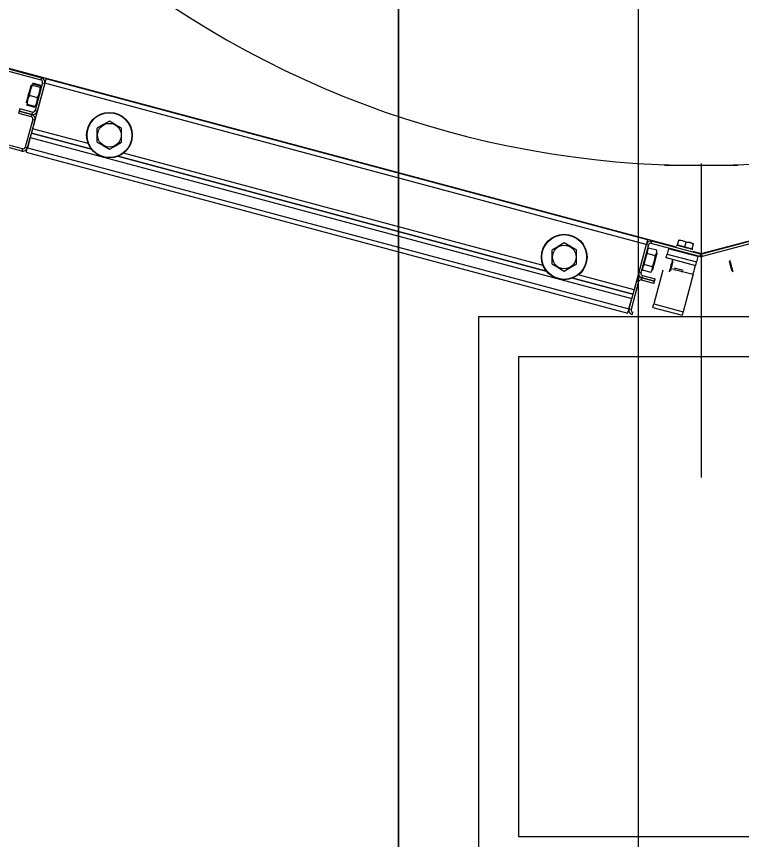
# Model space of a CAD drawing. Extents: x -264205 to -263659, y -1242401 to -1241986.
# Drawn here: x -263909.282 to -263908.828, y -1242207.745 to -1242207.23 of the extents above; entities that cross this region are included whole.
import ezdxf

# ---------------------------------------------------------------- set-up
doc = ezdxf.new("R2010")
doc.units = 0
doc.layers.add('PROJEKT_OBRUBNIKY_KOMUNIKACIE', color=7, linetype='Continuous')
doc.layers.add('SITUACIA_DSP_2D', color=7, linetype='Continuous')

msp = doc.modelspace()

# ---------------------------------------------------------------- linework, layer by layer
at = {"layer": 'PROJEKT_OBRUBNIKY_KOMUNIKACIE'}
msp.add_lwpolyline([(-263794.89278, -1242227.38224), (-263808.96776, -1242241.45725), (-263894.96779, -1242241.45725), (-263909.04274, -1242227.38224), (-263909.04274, -1242196.33267), (-263914.14281, -1242196.33267), (-263914.14281, -1242132.43268), (-263909.04274, -1242132.43268), (-263909.04274, -1242101.38224), (-263894.96779, -1242087.30722), (-263808.96776, -1242087.30722), (-263794.89278, -1242101.38224), (-263794.89278, -1242227.38224)], dxfattribs=at)
at = {"layer": 'SITUACIA_DSP_2D'}
for p, q in [((-263909.04279, -1242227.38224), (-263909.04279, -1242196.33267)), ((-263908.89279, -1242226.99539), (-263908.89279, -1242203.33224)), ((-263909.35278, -1242207.24644), (-263909.26652, -1242207.26955)), ((-263909.35241, -1242207.24506), (-263909.26615, -1242207.26817)), ((-263909.30411, -1242207.25754), (-263908.86916, -1242207.37408)), ((-263908.85358, -1242207.37826), (-263908.40305, -1242207.25754)), ((-263909.27182, -1242207.27215), (-263909.27227, -1242207.2724)), ((-263909.27227, -1242207.2724), (-263909.2722, -1242207.27281)), ((-263909.26671, -1242207.27352), (-263909.27182, -1242207.27215)), ((-263909.26413, -1242207.27166), (-263909.27176, -1242207.30011)), ((-263909.26657, -1242207.27297), (-263909.27167, -1242207.2716)), ((-263909.26551, -1242207.27129), (-263909.27018, -1242207.28873)), ((-263909.26413, -1242207.27166), (-263909.26881, -1242207.2891)), ((-263909.26615, -1242207.26817), (-263909.26652, -1242207.26955)), ((-263909.26551, -1242207.27129), (-263909.26413, -1242207.27166)), ((-263909.26399, -1242207.27113), (-263909.26413, -1242207.27166)), ((-263908.88791, -1242207.37247), (-263909.26413, -1242207.27166)), ((-263909.26385, -1242207.27061), (-263909.26399, -1242207.27113)), ((-263909.26372, -1242207.27013), (-263909.26385, -1242207.27061)), ((-263909.26361, -1242207.26972), (-263909.26372, -1242207.27013)), ((-263909.26352, -1242207.26937), (-263909.26361, -1242207.26972)), ((-263909.26345, -1242207.26912), (-263909.26352, -1242207.26937)), ((-263909.26341, -1242207.26896), (-263909.26345, -1242207.26912)), ((-263909.2634, -1242207.26891), (-263909.26341, -1242207.26896)), ((-263908.88717, -1242207.36972), (-263909.2634, -1242207.26891)), ((-263909.27402, -1242207.2781), (-263909.27366, -1242207.27675)), ((-263909.27311, -1242207.27553), (-263909.27367, -1242207.2783)), ((-263909.27366, -1242207.27675), (-263909.27332, -1242207.27549)), ((-263909.27332, -1242207.27549), (-263909.27304, -1242207.27442)), ((-263909.27205, -1242207.273), (-263909.27311, -1242207.27553)), ((-263909.27304, -1242207.27442), (-263909.27281, -1242207.27359)), ((-263909.27281, -1242207.27359), (-263909.27267, -1242207.27306)), ((-263909.27267, -1242207.27306), (-263909.27262, -1242207.27286)), ((-263909.27262, -1242207.27286), (-263909.27262, -1242207.27286)), ((-263909.2722, -1242207.27281), (-263909.27205, -1242207.273)), ((-263909.26694, -1242207.27437), (-263909.27205, -1242207.273)), ((-263909.26758, -1242207.27818), (-263909.26702, -1242207.27541)), ((-263909.26702, -1242207.27541), (-263909.26694, -1242207.27437)), ((-263909.26694, -1242207.27437), (-263909.26649, -1242207.27411)), ((-263909.26656, -1242207.2737), (-263909.26671, -1242207.27352)), ((-263909.26652, -1242207.27356), (-263909.26657, -1242207.27297)), ((-263909.26649, -1242207.27411), (-263909.26656, -1242207.2737)), ((-263909.26655, -1242207.27375), (-263909.26652, -1242207.27356)), ((-263909.27546, -1242207.28348), (-263909.27529, -1242207.28284)), ((-263909.27529, -1242207.28284), (-263909.27504, -1242207.28192)), ((-263909.27487, -1242207.28205), (-263909.2752, -1242207.28428)), ((-263909.27504, -1242207.28192), (-263909.27474, -1242207.28077)), ((-263909.2741, -1242207.28), (-263909.27487, -1242207.28205)), ((-263909.27474, -1242207.28077), (-263909.27439, -1242207.27947)), ((-263909.27439, -1242207.27947), (-263909.27402, -1242207.2781)), ((-263909.27375, -1242207.27934), (-263909.2741, -1242207.28)), ((-263909.27367, -1242207.2783), (-263909.27375, -1242207.27934)), ((-263909.26864, -1242207.28071), (-263909.27375, -1242207.27934)), ((-263909.26904, -1242207.28368), (-263909.26867, -1242207.28146)), ((-263909.26867, -1242207.28146), (-263909.26864, -1242207.28071)), ((-263909.26864, -1242207.28071), (-263909.26758, -1242207.27818)), ((-263909.27973, -1242207.28765), (-263909.2801, -1242207.28902)), ((-263909.27193, -1242207.28974), (-263909.27973, -1242207.28765)), ((-263909.27556, -1242207.28382), (-263909.27555, -1242207.28379)), ((-263909.27555, -1242207.28379), (-263909.27546, -1242207.28348)), ((-263909.27538, -1242207.28457), (-263909.27541, -1242207.28479)), ((-263909.27541, -1242207.28479), (-263909.27536, -1242207.28538)), ((-263909.27026, -1242207.28675), (-263909.27536, -1242207.28538)), ((-263909.2752, -1242207.28428), (-263909.27522, -1242207.28484)), ((-263909.27011, -1242207.28621), (-263909.27522, -1242207.28484)), ((-263909.27011, -1242207.28621), (-263909.26985, -1242207.28571)), ((-263909.26989, -1242207.28612), (-263909.27011, -1242207.28621)), ((-263909.26974, -1242207.28595), (-263909.26989, -1242207.28612)), ((-263909.26985, -1242207.28571), (-263909.26904, -1242207.28368)), ((-263909.27844, -1242207.31405), (-263909.3647, -1242207.29094)), ((-263909.27807, -1242207.31268), (-263909.36433, -1242207.28957)), ((-263909.2801, -1242207.28902), (-263909.28047, -1242207.2904)), ((-263909.28047, -1242207.2904), (-263909.27267, -1242207.29249)), ((-263909.2723, -1242207.29111), (-263909.2801, -1242207.28902)), ((-263909.2801, -1242207.28902), (-263909.2723, -1242207.29111)), ((-263909.2723, -1242207.29111), (-263909.27267, -1242207.29249)), ((-263909.27193, -1242207.28974), (-263909.2723, -1242207.29111)), ((-263909.26881, -1242207.2891), (-263909.27018, -1242207.28873)), ((-263909.27166, -1242207.29424), (-263909.27633, -1242207.31167)), ((-263909.27028, -1242207.2946), (-263909.27495, -1242207.31204)), ((-263909.27166, -1242207.29424), (-263909.27028, -1242207.2946)), ((-263909.22741, -1242207.29753), (-263909.23126, -1242207.29976)), ((-263909.22366, -1242207.29537), (-263909.22741, -1242207.29753)), ((-263909.21981, -1242207.29759), (-263909.22366, -1242207.29537)), ((-263909.21606, -1242207.29976), (-263909.21981, -1242207.29759)), ((-263909.23487, -1242207.31294), (-263909.27249, -1242207.30286)), ((-263909.27249, -1242207.30286), (-263909.23487, -1242207.31294)), ((-263909.23689, -1242207.30945), (-263909.27176, -1242207.30011)), ((-263909.23126, -1242207.30086), (-263909.23126, -1242207.29976)), ((-263909.23126, -1242207.30474), (-263909.23126, -1242207.30086)), ((-263909.21606, -1242207.30086), (-263909.21606, -1242207.29976)), ((-263909.21606, -1242207.30474), (-263909.21606, -1242207.30086)), ((-263909.27495, -1242207.31204), (-263909.27323, -1242207.30562)), ((-263909.27323, -1242207.30562), (-263908.897, -1242207.40643)), ((-263909.23126, -1242207.30853), (-263909.23126, -1242207.30474)), ((-263909.23126, -1242207.30853), (-263909.22752, -1242207.3107)), ((-263909.21992, -1242207.31076), (-263909.21606, -1242207.30853)), ((-263909.21606, -1242207.30853), (-263909.21606, -1242207.30474)), ((-263909.27807, -1242207.31268), (-263909.27844, -1242207.31405)), ((-263909.27495, -1242207.31204), (-263909.27633, -1242207.31167)), ((-263909.27547, -1242207.31399), (-263909.27536, -1242207.31357)), ((-263909.27536, -1242207.31357), (-263909.27524, -1242207.31309)), ((-263909.27524, -1242207.31309), (-263909.2751, -1242207.31258)), ((-263909.2751, -1242207.31258), (-263909.27495, -1242207.31204)), ((-263909.27495, -1242207.31204), (-263908.89872, -1242207.41285)), ((-263909.22752, -1242207.3107), (-263909.22366, -1242207.31292)), ((-263909.22366, -1242207.31292), (-263909.21992, -1242207.31076)), ((-263909.27569, -1242207.31479), (-263909.27568, -1242207.31474)), ((-263909.27569, -1242207.31479), (-263908.89946, -1242207.4156)), ((-263909.27568, -1242207.31474), (-263909.27563, -1242207.31458)), ((-263909.27563, -1242207.31458), (-263909.27557, -1242207.31433)), ((-263909.27557, -1242207.31433), (-263909.27547, -1242207.31399)), ((-263908.95041, -1242207.38917), (-263909.21835, -1242207.31737)), ((-263909.21835, -1242207.31737), (-263908.95041, -1242207.38917)), ((-263908.95242, -1242207.38568), (-263909.21486, -1242207.31535)), ((-263908.83064, -1242207.32313), (-263908.87652, -1242207.32313)), ((-263908.85358, -1242207.32179), (-263908.85358, -1242207.51844)), ((-263908.88729, -1242207.37018), (-263908.88738, -1242207.37053)), ((-263908.88722, -1242207.36993), (-263908.88729, -1242207.37018)), ((-263908.88718, -1242207.36977), (-263908.88722, -1242207.36993)), ((-263908.88717, -1242207.36972), (-263908.88718, -1242207.36977)), ((-263908.8683, -1242207.37271), (-263908.86751, -1242207.36976)), ((-263908.86751, -1242207.36976), (-263908.86745, -1242207.36954)), ((-263908.86512, -1242207.37016), (-263908.86751, -1242207.36976)), ((-263908.86751, -1242207.36976), (-263908.86519, -1242207.37014)), ((-263908.86745, -1242207.36954), (-263908.86745, -1242207.36956)), ((-263908.86519, -1242207.37014), (-263908.86292, -1242207.37099)), ((-263908.86292, -1242207.37099), (-263908.86512, -1242207.37016)), ((-263908.94294, -1242207.37375), (-263908.9468, -1242207.37598)), ((-263908.9392, -1242207.37159), (-263908.94294, -1242207.37375)), ((-263908.93534, -1242207.37382), (-263908.9392, -1242207.37159)), ((-263908.9316, -1242207.37598), (-263908.93534, -1242207.37382)), ((-263908.88791, -1242207.37247), (-263908.89553, -1242207.40092)), ((-263908.88791, -1242207.37247), (-263908.89258, -1242207.38991)), ((-263908.88653, -1242207.37284), (-263908.8912, -1242207.39028)), ((-263908.88776, -1242207.37194), (-263908.88791, -1242207.37247)), ((-263908.88791, -1242207.37247), (-263908.88653, -1242207.37284)), ((-263908.88762, -1242207.37142), (-263908.88776, -1242207.37194)), ((-263908.8875, -1242207.37094), (-263908.88762, -1242207.37142)), ((-263908.88738, -1242207.37053), (-263908.8875, -1242207.37094)), ((-263908.88645, -1242207.37482), (-263908.8872, -1242207.37615)), ((-263908.88135, -1242207.37619), (-263908.88645, -1242207.37482)), ((-263908.88478, -1242207.37183), (-263908.88442, -1242207.37046)), ((-263908.85432, -1242207.38), (-263908.88478, -1242207.37183)), ((-263908.85395, -1242207.37862), (-263908.88442, -1242207.37046)), ((-263908.87399, -1242207.37522), (-263908.87488, -1242207.37852)), ((-263908.85564, -1242207.38014), (-263908.87399, -1242207.37522)), ((-263908.86871, -1242207.37309), (-263908.86888, -1242207.37305)), ((-263908.86821, -1242207.37323), (-263908.86871, -1242207.37309)), ((-263908.8683, -1242207.37271), (-263908.86371, -1242207.37394)), ((-263908.8674, -1242207.37344), (-263908.86821, -1242207.37323)), ((-263908.86636, -1242207.37372), (-263908.8674, -1242207.37344)), ((-263908.86514, -1242207.37405), (-263908.86636, -1242207.37372)), ((-263908.86383, -1242207.3744), (-263908.86514, -1242207.37405)), ((-263908.86253, -1242207.37475), (-263908.86383, -1242207.3744)), ((-263908.86371, -1242207.37394), (-263908.86292, -1242207.37099)), ((-263908.86371, -1242207.37394), (-263908.85912, -1242207.37517)), ((-263908.86053, -1242207.37139), (-263908.86292, -1242207.37099)), ((-263908.86292, -1242207.37099), (-263908.8606, -1242207.37137)), ((-263908.86131, -1242207.37508), (-263908.86253, -1242207.37475)), ((-263908.86027, -1242207.37536), (-263908.86131, -1242207.37508)), ((-263908.8606, -1242207.37137), (-263908.85833, -1242207.37222)), ((-263908.85833, -1242207.37222), (-263908.86053, -1242207.37139)), ((-263908.85946, -1242207.37557), (-263908.86027, -1242207.37536)), ((-263908.85896, -1242207.37571), (-263908.85946, -1242207.37557)), ((-263908.85912, -1242207.37517), (-263908.85833, -1242207.37222)), ((-263908.85833, -1242207.37222), (-263908.85827, -1242207.372)), ((-263908.85827, -1242207.372), (-263908.85828, -1242207.37202)), ((-263908.82275, -1242207.37046), (-263908.85321, -1242207.37862)), ((-263908.82238, -1242207.37183), (-263908.85284, -1242207.38)), ((-263908.9468, -1242207.37708), (-263908.9468, -1242207.37598)), ((-263908.9468, -1242207.38097), (-263908.9468, -1242207.37708)), ((-263908.9316, -1242207.37708), (-263908.9316, -1242207.37598)), ((-263908.9316, -1242207.38097), (-263908.9316, -1242207.37708)), ((-263908.88777, -1242207.37911), (-263908.88869, -1242207.38169)), ((-263908.88738, -1242207.37827), (-263908.88777, -1242207.37911)), ((-263908.8872, -1242207.37615), (-263908.88742, -1242207.37768)), ((-263908.88742, -1242207.37768), (-263908.88738, -1242207.37827)), ((-263908.88227, -1242207.37964), (-263908.88738, -1242207.37827)), ((-263908.88286, -1242207.38333), (-263908.88235, -1242207.38056)), ((-263908.88235, -1242207.38056), (-263908.88227, -1242207.37964)), ((-263908.88227, -1242207.37964), (-263908.88153, -1242207.37831)), ((-263908.88192, -1242207.38059), (-263908.88226, -1242207.38187)), ((-263908.88162, -1242207.37948), (-263908.88192, -1242207.38059)), ((-263908.88139, -1242207.3786), (-263908.88162, -1242207.37948)), ((-263908.88153, -1242207.37831), (-263908.8813, -1242207.37678)), ((-263908.88123, -1242207.37802), (-263908.88139, -1242207.3786)), ((-263908.8813, -1242207.37678), (-263908.88135, -1242207.37619)), ((-263908.88116, -1242207.37776), (-263908.88123, -1242207.37802)), ((-263908.88116, -1242207.37775), (-263908.88116, -1242207.37776)), ((-263908.87547, -1242207.38072), (-263908.87549, -1242207.38083)), ((-263908.87547, -1242207.38072), (-263908.87546, -1242207.38068)), ((-263908.87547, -1242207.38072), (-263908.85711, -1242207.38564)), ((-263908.87546, -1242207.38068), (-263908.87542, -1242207.38056)), ((-263908.87542, -1242207.38056), (-263908.87537, -1242207.38035)), ((-263908.87537, -1242207.38035), (-263908.87529, -1242207.38008)), ((-263908.87529, -1242207.38008), (-263908.8752, -1242207.37975)), ((-263908.8752, -1242207.37975), (-263908.8751, -1242207.37937)), ((-263908.8751, -1242207.37937), (-263908.87499, -1242207.37895)), ((-263908.87499, -1242207.37895), (-263908.87488, -1242207.37852)), ((-263908.87488, -1242207.37852), (-263908.85652, -1242207.38344)), ((-263908.85906, -1242207.37679), (-263908.85358, -1242207.37826)), ((-263908.85879, -1242207.37575), (-263908.85896, -1242207.37571)), ((-263908.85564, -1242207.38014), (-263908.85652, -1242207.38344)), ((-263908.85395, -1242207.37862), (-263908.85432, -1242207.38)), ((-263908.85284, -1242207.38), (-263908.85321, -1242207.37862)), ((-263908.9468, -1242207.38476), (-263908.9468, -1242207.38097)), ((-263908.9468, -1242207.38476), (-263908.94305, -1242207.38692)), ((-263908.93545, -1242207.38698), (-263908.9316, -1242207.38476)), ((-263908.9316, -1242207.38476), (-263908.9316, -1242207.38097)), ((-263908.88922, -1242207.38516), (-263908.88996, -1242207.38648)), ((-263908.88917, -1242207.38446), (-263908.88922, -1242207.38516)), ((-263908.88412, -1242207.38652), (-263908.88922, -1242207.38516)), ((-263908.88869, -1242207.38169), (-263908.88917, -1242207.38446)), ((-263908.88382, -1242207.3859), (-263908.88286, -1242207.38333)), ((-263908.88333, -1242207.38587), (-263908.88363, -1242207.38699)), ((-263908.88299, -1242207.3846), (-263908.88333, -1242207.38587)), ((-263908.88263, -1242207.38323), (-263908.88299, -1242207.3846)), ((-263908.88226, -1242207.38187), (-263908.88263, -1242207.38323)), ((-263908.87558, -1242207.38114), (-263908.87559, -1242207.38118)), ((-263908.87549, -1242207.38083), (-263908.87558, -1242207.38114)), ((-263908.87248, -1242207.38557), (-263908.87277, -1242207.38666)), ((-263908.8722, -1242207.38451), (-263908.87248, -1242207.38557)), ((-263908.87195, -1242207.38357), (-263908.8722, -1242207.38451)), ((-263908.87199, -1242207.38647), (-263908.87172, -1242207.38549)), ((-263908.87175, -1242207.38284), (-263908.87195, -1242207.38357)), ((-263908.87163, -1242207.38239), (-263908.87175, -1242207.38284)), ((-263908.87172, -1242207.38549), (-263908.87148, -1242207.38458)), ((-263908.87159, -1242207.38225), (-263908.87163, -1242207.38239)), ((-263908.87148, -1242207.38458), (-263908.87128, -1242207.38383)), ((-263908.87128, -1242207.38383), (-263908.87114, -1242207.38333)), ((-263908.87114, -1242207.38333), (-263908.87109, -1242207.38313)), ((-263908.87109, -1242207.38313), (-263908.87109, -1242207.38313)), ((-263908.85723, -1242207.38606), (-263908.85714, -1242207.38575)), ((-263908.85714, -1242207.38575), (-263908.85711, -1242207.38564)), ((-263908.8571, -1242207.3856), (-263908.85711, -1242207.38564)), ((-263908.85707, -1242207.38547), (-263908.8571, -1242207.3856)), ((-263908.85701, -1242207.38527), (-263908.85707, -1242207.38547)), ((-263908.85694, -1242207.385), (-263908.85701, -1242207.38527)), ((-263908.85685, -1242207.38466), (-263908.85694, -1242207.385)), ((-263908.85675, -1242207.38428), (-263908.85685, -1242207.38466)), ((-263908.85664, -1242207.38387), (-263908.85675, -1242207.38428)), ((-263908.85652, -1242207.38344), (-263908.85664, -1242207.38387)), ((-263908.83607, -1242207.38313), (-263908.83607, -1242207.38313)), ((-263908.83607, -1242207.38313), (-263908.83601, -1242207.38337)), ((-263908.83601, -1242207.38337), (-263908.83586, -1242207.3839)), ((-263908.83586, -1242207.3839), (-263908.83566, -1242207.38467)), ((-263908.83566, -1242207.38467), (-263908.83541, -1242207.3856)), ((-263908.83556, -1242207.38226), (-263908.83557, -1242207.38225)), ((-263908.8355, -1242207.38251), (-263908.83556, -1242207.38226)), ((-263908.83535, -1242207.38306), (-263908.8355, -1242207.38251)), ((-263908.83541, -1242207.3856), (-263908.83515, -1242207.38658)), ((-263908.83514, -1242207.38386), (-263908.83535, -1242207.38306)), ((-263908.83487, -1242207.38485), (-263908.83514, -1242207.38386)), ((-263908.83458, -1242207.38593), (-263908.83487, -1242207.38485)), ((-263908.94305, -1242207.38692), (-263908.9392, -1242207.38914)), ((-263908.9392, -1242207.38914), (-263908.93545, -1242207.38698)), ((-263908.8912, -1242207.39028), (-263908.89258, -1242207.38991)), ((-263908.88996, -1242207.38648), (-263908.89019, -1242207.38801)), ((-263908.89019, -1242207.38801), (-263908.89014, -1242207.3886)), ((-263908.88504, -1242207.38997), (-263908.89014, -1242207.3886)), ((-263908.88504, -1242207.38997), (-263908.8843, -1242207.38864)), ((-263908.8843, -1242207.38864), (-263908.88407, -1242207.38711)), ((-263908.88412, -1242207.38652), (-263908.88382, -1242207.3859)), ((-263908.88407, -1242207.38711), (-263908.88412, -1242207.38652)), ((-263908.88402, -1242207.38845), (-263908.88409, -1242207.3887)), ((-263908.88409, -1242207.3887), (-263908.88409, -1242207.38871)), ((-263908.88387, -1242207.38786), (-263908.88402, -1242207.38845)), ((-263908.88363, -1242207.38699), (-263908.88387, -1242207.38786)), ((-263908.87756, -1242207.38852), (-263908.88324, -1242207.40972)), ((-263908.87355, -1242207.38954), (-263908.87356, -1242207.38959)), ((-263908.87345, -1242207.38919), (-263908.87355, -1242207.38954)), ((-263908.87328, -1242207.38856), (-263908.87345, -1242207.38919)), ((-263908.87305, -1242207.38769), (-263908.87328, -1242207.38856)), ((-263908.87277, -1242207.38666), (-263908.87305, -1242207.38769)), ((-263908.87269, -1242207.38909), (-263908.87268, -1242207.38907)), ((-263908.87268, -1242207.38907), (-263908.87261, -1242207.38879)), ((-263908.87261, -1242207.38879), (-263908.87245, -1242207.38821)), ((-263908.87245, -1242207.38821), (-263908.87224, -1242207.38742)), ((-263908.87226, -1242207.38749), (-263908.87012, -1242207.38806)), ((-263908.87224, -1242207.38742), (-263908.87199, -1242207.38647)), ((-263908.8701, -1242207.38743), (-263908.87027, -1242207.38739)), ((-263908.86962, -1242207.38756), (-263908.8701, -1242207.38743)), ((-263908.86985, -1242207.38852), (-263908.87002, -1242207.38848)), ((-263908.86936, -1242207.38865), (-263908.86985, -1242207.38852)), ((-263908.86889, -1242207.38776), (-263908.86962, -1242207.38756)), ((-263908.86863, -1242207.38885), (-263908.86936, -1242207.38865)), ((-263908.86799, -1242207.388), (-263908.86889, -1242207.38776)), ((-263908.86777, -1242207.38908), (-263908.86863, -1242207.38885)), ((-263908.86703, -1242207.38825), (-263908.86799, -1242207.388)), ((-263908.8669, -1242207.38931), (-263908.86777, -1242207.38908)), ((-263908.86614, -1242207.38849), (-263908.86703, -1242207.38825)), ((-263908.86617, -1242207.38951), (-263908.8669, -1242207.38931)), ((-263908.86568, -1242207.38964), (-263908.86617, -1242207.38951)), ((-263908.8654, -1242207.38869), (-263908.86614, -1242207.38849)), ((-263908.86551, -1242207.38969), (-263908.86568, -1242207.38964)), ((-263908.86493, -1242207.38882), (-263908.8654, -1242207.38869)), ((-263908.86522, -1242207.38937), (-263908.85859, -1242207.39115)), ((-263908.86476, -1242207.38886), (-263908.86493, -1242207.38882)), ((-263908.85859, -1242207.39115), (-263908.8583, -1242207.39007)), ((-263908.8583, -1242207.39007), (-263908.85802, -1242207.38904)), ((-263908.85802, -1242207.38904), (-263908.85777, -1242207.38809)), ((-263908.85777, -1242207.38809), (-263908.85755, -1242207.38725)), ((-263908.85755, -1242207.38725), (-263908.85736, -1242207.38657)), ((-263908.85736, -1242207.38657), (-263908.85723, -1242207.38606)), ((-263908.83515, -1242207.38658), (-263908.8349, -1242207.38751)), ((-263908.8349, -1242207.38751), (-263908.83469, -1242207.38829)), ((-263908.83469, -1242207.38829), (-263908.83454, -1242207.38883)), ((-263908.83429, -1242207.38701), (-263908.83458, -1242207.38593)), ((-263908.83454, -1242207.38883), (-263908.83448, -1242207.38908)), ((-263908.83448, -1242207.38908), (-263908.83447, -1242207.38909)), ((-263908.83403, -1242207.38799), (-263908.83429, -1242207.38701)), ((-263908.83381, -1242207.3888), (-263908.83403, -1242207.38799)), ((-263908.83367, -1242207.38934), (-263908.83381, -1242207.3888)), ((-263908.8336, -1242207.38958), (-263908.83367, -1242207.38934)), ((-263908.8336, -1242207.38959), (-263908.8336, -1242207.38958)), ((-263908.89627, -1242207.40367), (-263908.93389, -1242207.39359)), ((-263908.93389, -1242207.39359), (-263908.89627, -1242207.40367)), ((-263908.89553, -1242207.40092), (-263908.9304, -1242207.39158)), ((-263908.89405, -1242207.39541), (-263908.89872, -1242207.41285)), ((-263908.89268, -1242207.39578), (-263908.89735, -1242207.41322)), ((-263908.89405, -1242207.39541), (-263908.89268, -1242207.39578)), ((-263908.89093, -1242207.39478), (-263908.89056, -1242207.3934)), ((-263908.88313, -1242207.39687), (-263908.89093, -1242207.39478)), ((-263908.89056, -1242207.3934), (-263908.89019, -1242207.39202)), ((-263908.89056, -1242207.3934), (-263908.88276, -1242207.39549)), ((-263908.88276, -1242207.39549), (-263908.89056, -1242207.3934)), ((-263908.89019, -1242207.39202), (-263908.88239, -1242207.39411)), ((-263908.88313, -1242207.39687), (-263908.88276, -1242207.39549)), ((-263908.88276, -1242207.39549), (-263908.88239, -1242207.39411)), ((-263908.85859, -1242207.39115), (-263908.86488, -1242207.41464)), ((-263908.89872, -1242207.41285), (-263908.897, -1242207.40643)), ((-263908.88378, -1242207.41176), (-263908.88373, -1242207.41155)), ((-263908.88373, -1242207.41155), (-263908.88365, -1242207.41128)), ((-263908.88365, -1242207.41128), (-263908.88356, -1242207.41095)), ((-263908.88356, -1242207.41095), (-263908.88346, -1242207.41056)), ((-263908.88346, -1242207.41056), (-263908.88335, -1242207.41015)), ((-263908.88335, -1242207.41015), (-263908.88324, -1242207.40972)), ((-263908.88324, -1242207.40972), (-263908.86488, -1242207.41464)), ((-263908.89946, -1242207.4156), (-263908.89945, -1242207.41555)), ((-263908.89945, -1242207.41555), (-263908.89941, -1242207.41539)), ((-263908.89941, -1242207.41539), (-263908.89934, -1242207.41514)), ((-263908.89934, -1242207.41514), (-263908.89925, -1242207.4148)), ((-263908.89925, -1242207.4148), (-263908.89913, -1242207.41438)), ((-263908.89913, -1242207.41438), (-263908.89901, -1242207.4139)), ((-263908.89901, -1242207.4139), (-263908.89887, -1242207.41339)), ((-263908.89887, -1242207.41339), (-263908.89872, -1242207.41285)), ((-263908.89735, -1242207.41322), (-263908.89872, -1242207.41285)), ((-263908.89671, -1242207.41634), (-263908.89634, -1242207.41496)), ((-263908.88383, -1242207.41192), (-263908.88381, -1242207.41188)), ((-263908.88383, -1242207.41192), (-263908.86547, -1242207.41684)), ((-263908.88381, -1242207.41188), (-263908.88378, -1242207.41176)), ((-263908.86543, -1242207.41667), (-263908.86546, -1242207.4168)), ((-263908.86537, -1242207.41647), (-263908.86543, -1242207.41667)), ((-263908.8653, -1242207.4162), (-263908.86537, -1242207.41647)), ((-263908.86521, -1242207.41586), (-263908.8653, -1242207.4162)), ((-263908.86511, -1242207.41548), (-263908.86521, -1242207.41586)), ((-263908.865, -1242207.41507), (-263908.86511, -1242207.41548)), ((-263908.86488, -1242207.41464), (-263908.865, -1242207.41507)), ((-263908.55274, -1242207.4179), (-263908.99274, -1242207.4179)), ((-263908.99274, -1242207.4179), (-263908.99274, -1242207.7679)), ((-263908.86546, -1242207.4168), (-263908.86547, -1242207.41684)), ((-263908.57774, -1242207.4429), (-263908.96774, -1242207.4429)), ((-263908.96774, -1242207.4429), (-263908.96774, -1242207.7429)), ((-263908.96774, -1242207.7429), (-263908.57774, -1242207.7429))]:
    msp.add_line(p, q, dxfattribs=at)
for centre, radius in [((-263909.22366, -1242207.30415), 0.01425), ((-263909.22366, -1242207.30415), 0.01401), ((-263909.22366, -1242207.30415), 0.00739), ((-263908.9392, -1242207.38037), 0.01425), ((-263908.9392, -1242207.38037), 0.01401), ((-263908.9392, -1242207.38037), 0.00739)]:
    msp.add_circle(centre, radius, dxfattribs=at)
for centre, radius, start, end in [((-263908.85358, -1242206.72463), 0.5985, 144.56502, 35.43498), ((-263909.26689, -1242207.27093), 0.00143, 345, 75), ((-263909.26689, -1242207.27093), 0.00285, 345, 75), ((-263909.27303, -1242207.29387), 0.00143, 345, 75), ((-263909.27156, -1242207.28836), 0.00285, 255, 345), ((-263909.27303, -1242207.29387), 0.00285, 345, 75), ((-263909.27156, -1242207.28836), 0.00143, 255, 345), ((-263909.27771, -1242207.3113), 0.00285, 255, 345), ((-263909.27771, -1242207.3113), 0.00143, 255, 345), ((-263908.88515, -1242207.37321), 0.00285, 75, 165), ((-263908.88515, -1242207.37321), 0.00143, 75, 165), ((-263908.86733, -1242207.37297), 0.000475, 165, 255), ((-263908.8601, -1242207.37491), 0.000475, 255, 345), ((-263908.85358, -1242207.37725), 0.00285, 255, 285), ((-263908.85358, -1242207.37725), 0.00143, 255, 285), ((-263908.88982, -1242207.39065), 0.00285, 165, 255), ((-263908.88982, -1242207.39065), 0.00143, 165, 255), ((-263908.8913, -1242207.39615), 0.00285, 75, 165), ((-263908.8913, -1242207.39615), 0.00143, 75, 165), ((-263908.89597, -1242207.41359), 0.00285, 165, 255), ((-263908.89597, -1242207.41359), 0.00142, 165, 255)]:
    msp.add_arc(centre, radius, start, end, dxfattribs=at)

doc.saveas('drawing.dxf')
